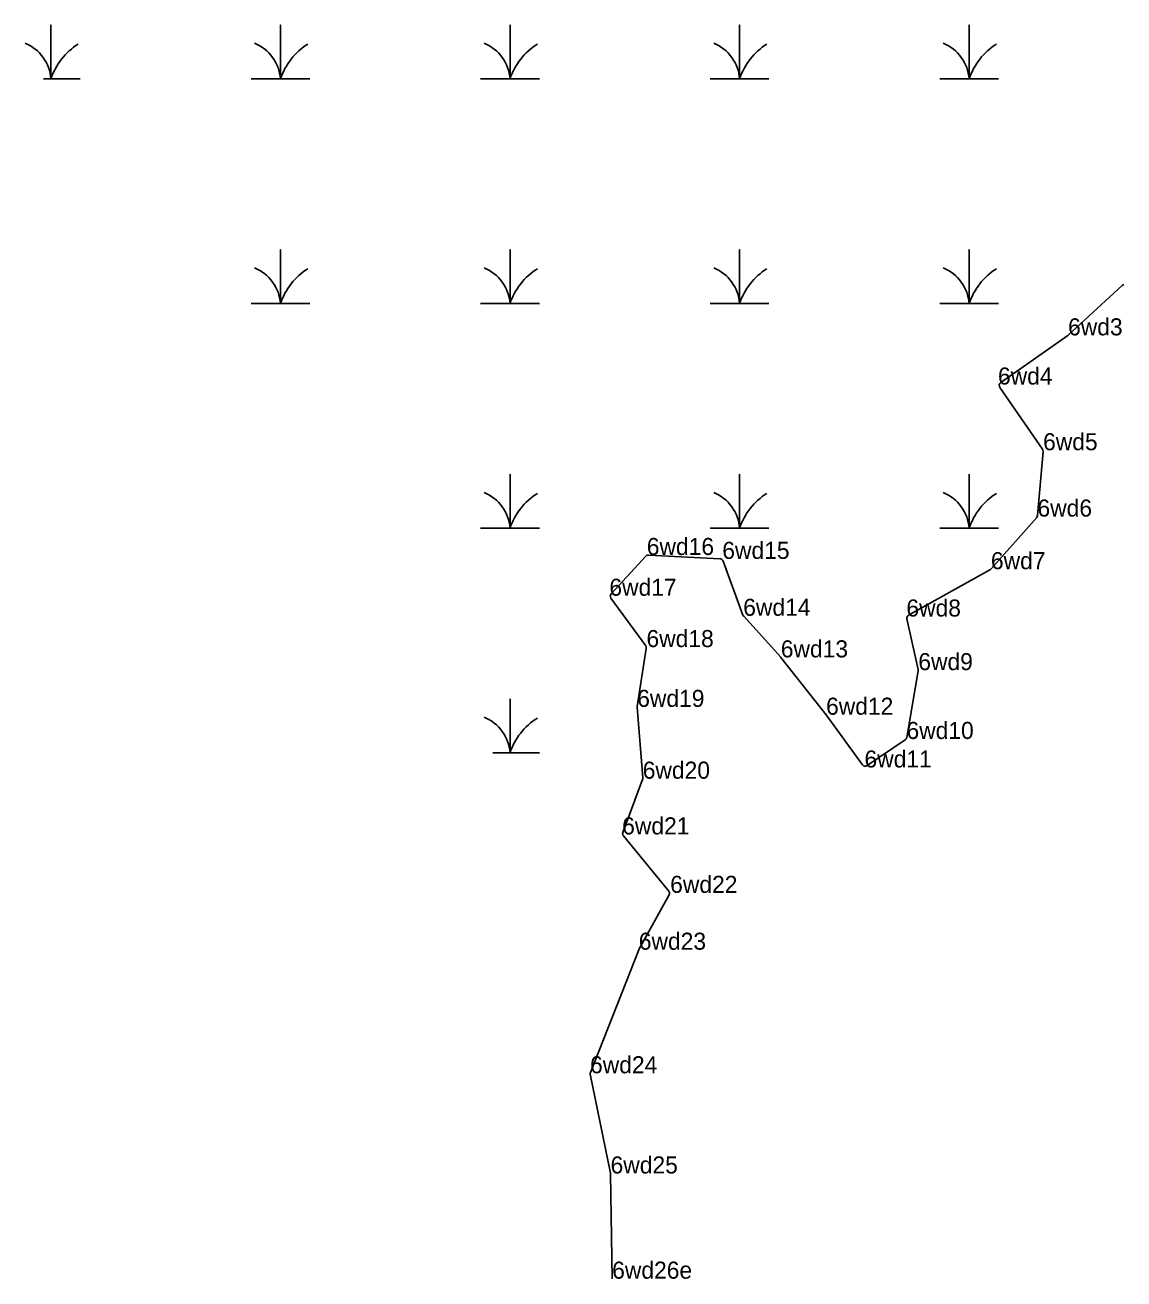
# Model space of a CAD drawing. Extents: x 2072529 to 2268796, y 436423 to 470406.
# Drawn here: x 2147688.4 to 2148010.3, y 442388.4 to 442755.6 of the extents above; entities that cross this region are included whole.
import ezdxf

# ---------------------------------------------------------------- set-up
doc = ezdxf.new("R2010")
doc.units = 0
for name, color, linetype in [('Exist Environmental Wetland Boundary', 7, 'Continuous'), ('Exist Environmental Wetland Boundary Cogo Comment', 7, 'Continuous'), ('Exist Hydro Swamp or Marsh', 7, 'Continuous'), ('Old_Level_20', 7, 'Continuous')]:
    doc.layers.add(name, color=color, linetype=linetype)

msp = doc.modelspace()

# ---------------------------------------------------------------- linework, layer by layer
at = {"layer": 'Exist Environmental Wetland Boundary'}
for p, q in [((2148009.78, 442679.36), (2147993.97, 442664.76)), ((2147993.86, 442664.68), (2147974.19, 442650.89)), ((2147973.94, 442649.5), (2147986.4, 442631.36)), ((2147986.57, 442630.71), (2147984.98, 442611.97)), ((2147984.73, 442611.39), (2147971.42, 442596.36)), ((2147870.18, 442600.05), (2147860.09, 442589.05)), ((2147891.96, 442599.29), (2147870.97, 442600.37)), ((2147898.68, 442582.77), (2147892.85, 442598.63)), ((2147971.16, 442596.15), (2147947.2, 442582.74)), ((2147860.01, 442587.79), (2147870.17, 442573.74)), ((2147909.74, 442570.43), (2147898.88, 442582.44)), ((2147946.71, 442581.65), (2147950, 442566.85)), ((2147870.35, 442573.01), (2147867.71, 442556.02)), ((2147923, 442553.62), (2147909.78, 442570.38)), ((2147950.01, 442566.46), (2147946.65, 442546.92)), ((2147867.7, 442555.79), (2147869.29, 442535.09)), ((2147933.71, 442538.93), (2147923.03, 442553.59)), ((2147946.23, 442546.26), (2147935.08, 442538.69)), ((2147869.23, 442534.67), (2147863.48, 442519.09)), ((2147863.65, 442518.11), (2147876.92, 442501.95)), ((2147877.02, 442500.83), (2147868.19, 442484.83)), ((2147868.13, 442484.71), (2147853.99, 442448.85)), ((2147853.94, 442448.29), (2147859.88, 442419.32)), ((2147859.9, 442419.14), (2147860.36, 442388.42))]:
    msp.add_line(p, q, dxfattribs=at)
for centre, start, end in [((2148010.46, 442678.63), 100.6338, 132.7128), ((2147993.29, 442665.5), 305.0308, 312.7128), ((2147974.76, 442650.07), 125.0308, 214.4916), ((2147985.58, 442630.8), 355.1405, 34.4916), ((2147983.98, 442612.05), 318.4678, 355.1405), ((2147870.92, 442599.37), 87.0492, 137.442), ((2147891.91, 442598.29), 20.1838, 87.0492), ((2147970.67, 442597.02), 299.2407, 318.4678), ((2147860.82, 442588.38), 137.442, 215.8689), ((2147899.62, 442583.11), 200.1838, 222.1272), ((2147947.69, 442581.86), 119.2407, 192.5222), ((2147869.36, 442573.16), 351.1762, 35.8689), ((2147909, 442569.76), 38.2813, 42.1272), ((2147949.02, 442566.63), 350.2585, 12.5222), ((2147868.7, 442555.86), 171.1762, 184.3964), ((2147922.22, 442553), 36.0628, 38.2813), ((2147945.67, 442547.09), 304.1698, 350.2585), ((2147934.51, 442539.52), 216.0628, 304.1698), ((2147868.3, 442535.01), 339.7354, 4.3964), ((2147864.42, 442518.75), 159.7354, 219.3825), ((2147876.14, 442501.31), 331.1092, 39.3825), ((2147869.06, 442484.34), 151.1092, 158.4732), ((2147854.92, 442448.49), 158.4732, 191.5785), ((2147858.9, 442419.12), 0.8666, 11.5785)]:
    msp.add_arc(centre, 1, start, end, dxfattribs=at)
at = {"layer": 'Exist Hydro Swamp or Marsh'}
for points in [[(2147693.8, 442739.83), (2147695.93, 442739.83), (2147695.93, 442755.61), (2147695.93, 442739.83), (2147704.53, 442739.83)], [(2147754.58, 442739.83), (2147763.18, 442739.83), (2147763.18, 442755.61), (2147763.18, 442739.83), (2147771.78, 442739.83)], [(2147821.83, 442739.83), (2147830.43, 442739.83), (2147830.43, 442755.61), (2147830.43, 442739.83), (2147839.03, 442739.83)], [(2147889.08, 442739.83), (2147897.68, 442739.83), (2147897.68, 442755.61), (2147897.68, 442739.83), (2147906.28, 442739.83)], [(2147956.33, 442739.83), (2147964.93, 442739.83), (2147964.93, 442755.61), (2147964.93, 442739.83), (2147973.53, 442739.83)], [(2147754.58, 442674.03), (2147763.18, 442674.03), (2147763.18, 442689.81), (2147763.18, 442674.03), (2147771.78, 442674.03)], [(2147821.83, 442674.03), (2147830.43, 442674.03), (2147830.43, 442689.81), (2147830.43, 442674.03), (2147839.03, 442674.03)], [(2147889.08, 442674.03), (2147897.68, 442674.03), (2147897.68, 442689.81), (2147897.68, 442674.03), (2147906.28, 442674.03)], [(2147956.33, 442674.03), (2147964.93, 442674.03), (2147964.93, 442689.81), (2147964.93, 442674.03), (2147973.53, 442674.03)], [(2147821.83, 442608.23), (2147830.43, 442608.23), (2147830.43, 442624.01), (2147830.43, 442608.23), (2147839.03, 442608.23)], [(2147889.08, 442608.23), (2147897.68, 442608.23), (2147897.68, 442624.01), (2147897.68, 442608.23), (2147906.28, 442608.23)], [(2147956.33, 442608.23), (2147964.93, 442608.23), (2147964.93, 442624.01), (2147964.93, 442608.23), (2147973.53, 442608.23)], [(2147825.41, 442542.43), (2147830.43, 442542.43), (2147830.43, 442558.21), (2147830.43, 442542.43), (2147839.03, 442542.43)]]:
    msp.add_lwpolyline(points, dxfattribs=at)
for centre, radius, start, end in [((2147683.66, 442738.94), 12.3, 4.1403, 67.535), ((2147714.17, 442733.77), 19.22, 122.1274, 161.6222), ((2147750.91, 442738.94), 12.3, 4.1403, 67.535), ((2147781.42, 442733.77), 19.22, 122.1274, 161.6222), ((2147818.16, 442738.94), 12.3, 4.1403, 67.535), ((2147848.67, 442733.77), 19.22, 122.1274, 161.6222), ((2147885.41, 442738.94), 12.3, 4.1403, 67.535), ((2147915.92, 442733.77), 19.22, 122.1274, 161.6222), ((2147952.66, 442738.94), 12.3, 4.1403, 67.535), ((2147983.17, 442733.77), 19.22, 122.1274, 161.6222), ((2147750.91, 442673.14), 12.3, 4.1403, 67.535), ((2147781.42, 442667.97), 19.22, 122.1274, 161.6222), ((2147818.16, 442673.14), 12.3, 4.1403, 67.535), ((2147848.67, 442667.97), 19.22, 122.1274, 161.6222), ((2147885.41, 442673.14), 12.3, 4.1403, 67.535), ((2147915.92, 442667.97), 19.22, 122.1274, 161.6222), ((2147952.66, 442673.14), 12.3, 4.1403, 67.535), ((2147983.17, 442667.97), 19.22, 122.1274, 161.6222), ((2147818.16, 442607.34), 12.3, 4.1403, 67.535), ((2147848.67, 442602.17), 19.22, 122.1274, 161.6222), ((2147885.41, 442607.34), 12.3, 4.1403, 67.535), ((2147915.92, 442602.17), 19.22, 122.1274, 161.6222), ((2147952.66, 442607.34), 12.3, 4.1403, 67.535), ((2147983.17, 442602.17), 19.22, 122.1274, 161.6222), ((2147818.16, 442541.54), 12.3, 4.1403, 67.535), ((2147848.67, 442536.37), 19.22, 122.1274, 161.6222)]:
    msp.add_arc(centre, radius, start, end, dxfattribs=at)
at = {"layer": 'Old_Level_20'}
for p, q in [((2148010, 442679.56), (2148010, 442679.56)), ((2148010, 442679.56), (2148010, 442679.56)), ((2147993.92, 442664.72), (2147993.92, 442664.72)), ((2147973.38, 442650.32), (2147973.38, 442650.32)), ((2147973.38, 442650.32), (2147973.38, 442650.32)), ((2147986.6, 442631.07), (2147986.6, 442631.07)), ((2147984.95, 442611.64), (2147984.95, 442611.64)), ((2147984.95, 442611.64), (2147984.95, 442611.64)), ((2147870.5, 442600.39), (2147870.5, 442600.39)), ((2147870.5, 442600.39), (2147870.5, 442600.39)), ((2147892.62, 442599.25), (2147892.62, 442599.25)), ((2147971.31, 442596.23), (2147971.31, 442596.23)), ((2147859.54, 442588.45), (2147859.54, 442588.45)), ((2147898.75, 442582.58), (2147898.75, 442582.58)), ((2147898.75, 442582.58), (2147898.75, 442582.58)), ((2147946.55, 442582.37), (2147946.55, 442582.37)), ((2147946.55, 442582.37), (2147946.55, 442582.37)), ((2147870.41, 442573.41), (2147870.41, 442573.41)), ((2147870.41, 442573.41), (2147870.41, 442573.41)), ((2147909.76, 442570.4), (2147909.76, 442570.4)), ((2147950.04, 442566.66), (2147950.04, 442566.66)), ((2147867.69, 442555.9), (2147867.69, 442555.9)), ((2147923.02, 442553.61), (2147923.02, 442553.61)), ((2147923.02, 442553.61), (2147923.02, 442553.61)), ((2147946.58, 442546.5), (2147946.58, 442546.5)), ((2147946.58, 442546.5), (2147946.58, 442546.5)), ((2147934.28, 442538.15), (2147934.28, 442538.15)), ((2147869.31, 442534.87), (2147869.31, 442534.87)), ((2147869.31, 442534.87), (2147869.31, 442534.87)), ((2147863.29, 442518.55), (2147863.29, 442518.55)), ((2147877.35, 442501.42), (2147877.35, 442501.42)), ((2147877.35, 442501.42), (2147877.35, 442501.42)), ((2147868.16, 442484.77), (2147868.16, 442484.77)), ((2147853.88, 442448.58), (2147853.88, 442448.58)), ((2147853.88, 442448.58), (2147853.88, 442448.58)), ((2147859.89, 442419.23), (2147859.89, 442419.23)), ((2147860.36, 442388.42), (2147860.36, 442388.42)), ((2147860.36, 442388.42), (2147860.36, 442388.42))]:
    msp.add_line(p, q, dxfattribs=at)

# ---------------------------------------------------------------- texts
at = {"layer": 'Exist Environmental Wetland Boundary Cogo Comment'}
for s, p in [('6wd3', (2147993.92, 442664.72)), ('6wd4', (2147973.38, 442650.32)), ('6wd5', (2147986.6, 442631.07)), ('6wd6', (2147984.95, 442611.64)), ('6wd16', (2147870.5, 442600.39)), ('6wd15', (2147892.62, 442599.25)), ('6wd7', (2147971.31, 442596.23)), ('6wd17', (2147859.54, 442588.45)), ('6wd14', (2147898.75, 442582.58)), ('6wd8', (2147946.55, 442582.37)), ('6wd18', (2147870.41, 442573.41)), ('6wd13', (2147909.76, 442570.4)), ('6wd9', (2147950.04, 442566.66)), ('6wd19', (2147867.69, 442555.9)), ('6wd12', (2147923.02, 442553.61)), ('6wd10', (2147946.58, 442546.5)), ('6wd11', (2147934.28, 442538.15)), ('6wd20', (2147869.31, 442534.87)), ('6wd21', (2147863.29, 442518.55)), ('6wd22', (2147877.35, 442501.42)), ('6wd23', (2147868.16, 442484.77)), ('6wd24', (2147853.88, 442448.58)), ('6wd25', (2147859.89, 442419.23)), ('6wd26e', (2147860.36, 442388.42))]:
    msp.add_text(s, height=5, dxfattribs=at).set_placement(p)

doc.saveas('drawing.dxf')
